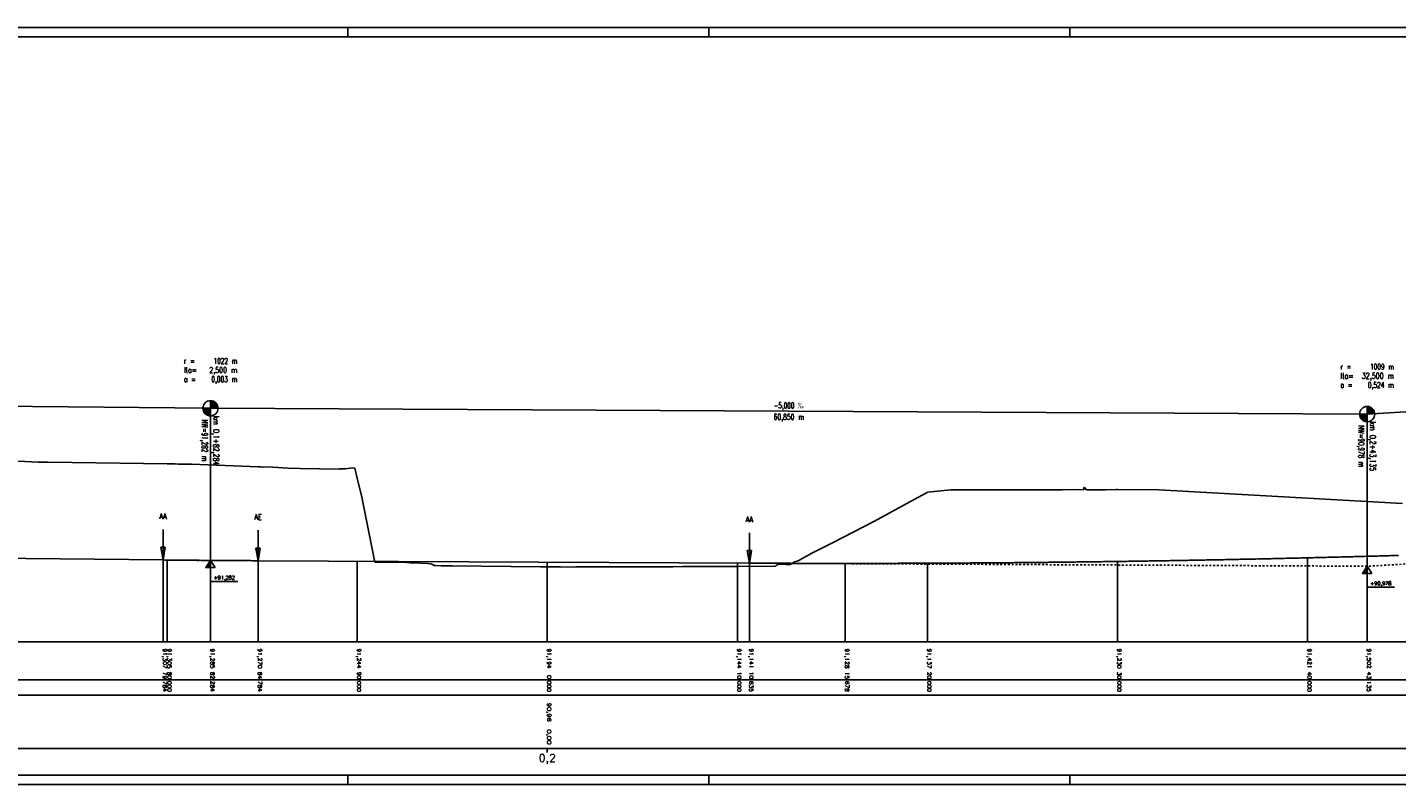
# Model space of a CAD drawing. Header units: metres. Extents: x 3458045 to 3462392, y 5482308 to 5484762.
# Tile 442 of 458: x 3461132 to 3461204, y 5484168 to 5484208. Entities that reach past the tile are written whole.
import ezdxf
from ezdxf.enums import TextEntityAlignment as Align

# ---------------------------------------------------------------- set-up
doc = ezdxf.new("R2010")
doc.units = ezdxf.units.M
doc.linetypes.add('LT30003', pattern=[0.2, 0.1, -0.1])
doc.layers.get('0').update_dxf_attribs({"linetype": 'CONTINUOUS'})
doc.layers.add('0000000___LAENG_01_Standard', color=1, linetype='CONTINUOUS')
doc.layers.add('STRAB_BW-Axe_LU-MA_100_100', color=1, linetype='CONTINUOUS')
doc.styles.get("Standard").update_dxf_attribs({"font": 'txt.shx'})

# ---------------------------------------------------------------- blocks, each defined once
blk = doc.blocks.new('SYMB155')
at = {"color": 0, "linetype": 'ByBlock'}
for p, q in [((0, 0), (0, -2.4)), ((0, -0.02), (0, -0.02)), ((0, -0.04), (0.01, -0.04)), ((0, -0.06), (0.01, -0.06)), ((0, -0.08), (0.01, -0.08)), ((0, -0.1), (0.02, -0.1)), ((0, -0.12), (0.02, -0.12)), ((0, -0.14), (0.02, -0.14)), ((0, -0.16), (0.03, -0.16)), ((0, -0.18), (0.03, -0.18)), ((0, -0.2), (0.03, -0.2)), ((0, -0.22), (0.04, -0.22)), ((0, -0.24), (0.04, -0.24)), ((0, -0.26), (0.04, -0.26)), ((0, -0.28), (0.05, -0.28)), ((0, -0.3), (0.05, -0.3)), ((0, -0.32), (0.05, -0.32)), ((0, -0.34), (0.06, -0.34)), ((0, -0.36), (0.06, -0.36)), ((0, -0.38), (0.06, -0.38)), ((0, -0.4), (0.07, -0.4)), ((0, -0.42), (0.07, -0.42)), ((0, -0.44), (0.07, -0.44)), ((0, -0.46), (0.08, -0.46)), ((0, -0.48), (0.08, -0.48)), ((0, -0.5), (0.09, -0.5)), ((0, -0.52), (0.09, -0.52)), ((0, -0.54), (0.09, -0.54)), ((0, -0.56), (0.1, -0.56)), ((0, -0.58), (0.1, -0.58)), ((0, -0.6), (0.1, -0.6)), ((0, -0.62), (0.11, -0.62)), ((0, -0.64), (0.11, -0.64)), ((0, -0.66), (0.11, -0.66)), ((0, -0.68), (0.12, -0.68)), ((0, -0.7), (0.12, -0.7)), ((0, -0.72), (0.12, -0.72)), ((0, -0.74), (0.13, -0.74)), ((0, -0.76), (0.13, -0.76)), ((0, -0.78), (0.13, -0.78)), ((0, -0.8), (0.14, -0.8)), ((0, -0.82), (0.14, -0.82)), ((0, -0.84), (0.14, -0.84)), ((0, -0.86), (0.15, -0.86)), ((0, -0.88), (0.15, -0.88)), ((0, -0.9), (0.15, -0.9)), ((0, -0.92), (0.16, -0.92)), ((0, -0.94), (0.16, -0.94)), ((0, -0.96), (0.16, -0.96)), ((0, -0.98), (0.17, -0.98))]:
    blk.add_line(p, q, dxfattribs=at)
at = {"color": 0, "linetype": 'ByBlock', "flags": 128}
blk.add_lwpolyline([(0.17, -1), (0, 0), (-0.17, -1), (0.17, -1)], close=True, dxfattribs=at)
blk = doc.blocks.new('SYMB156')
at = {"color": 0, "linetype": 'ByBlock'}
for p, q in [((0, 0), (0, -2.4)), ((-0.17, -0.98), (0, -0.98)), ((-0.16, -0.92), (0, -0.92)), ((-0.16, -0.94), (0, -0.94)), ((-0.16, -0.96), (0, -0.96)), ((-0.15, -0.86), (0, -0.86)), ((-0.15, -0.88), (0, -0.88)), ((-0.15, -0.9), (0, -0.9)), ((-0.14, -0.8), (0, -0.8)), ((-0.14, -0.82), (0, -0.82)), ((-0.14, -0.84), (0, -0.84)), ((-0.13, -0.74), (0, -0.74)), ((-0.13, -0.76), (0, -0.76)), ((-0.13, -0.78), (0, -0.78)), ((-0.12, -0.68), (0, -0.68)), ((-0.12, -0.7), (0, -0.7)), ((-0.12, -0.72), (0, -0.72)), ((-0.11, -0.62), (0, -0.62)), ((-0.11, -0.64), (0, -0.64)), ((-0.11, -0.66), (0, -0.66)), ((-0.1, -0.56), (0, -0.56)), ((-0.1, -0.58), (0, -0.58)), ((-0.1, -0.6), (0, -0.6)), ((-0.09, -0.5), (0, -0.5)), ((-0.09, -0.52), (0, -0.52)), ((-0.09, -0.54), (0, -0.54)), ((-0.08, -0.46), (0, -0.46)), ((-0.08, -0.48), (0, -0.48)), ((-0.07, -0.4), (0, -0.4)), ((-0.07, -0.42), (0, -0.42)), ((-0.07, -0.44), (0, -0.44)), ((-0.06, -0.34), (0, -0.34)), ((-0.06, -0.36), (0, -0.36)), ((-0.06, -0.38), (0, -0.38)), ((-0.05, -0.28), (0, -0.28)), ((-0.05, -0.3), (0, -0.3)), ((-0.05, -0.32), (0, -0.32)), ((-0.04, -0.22), (0, -0.22)), ((-0.04, -0.24), (0, -0.24)), ((-0.04, -0.26), (0, -0.26)), ((-0.03, -0.16), (0, -0.16)), ((-0.03, -0.18), (0, -0.18)), ((-0.03, -0.2), (0, -0.2)), ((-0.02, -0.1), (0, -0.1)), ((-0.02, -0.12), (0, -0.12)), ((-0.02, -0.14), (0, -0.14)), ((-0.01, -0.04), (0, -0.04)), ((-0.01, -0.06), (0, -0.06)), ((-0.01, -0.08), (0, -0.08)), ((0, -0.02), (0, -0.02))]:
    blk.add_line(p, q, dxfattribs=at)
at = {"color": 0, "linetype": 'ByBlock', "flags": 128}
blk.add_lwpolyline([(0.17, -1), (0, 0), (-0.17, -1), (0.17, -1)], close=True, dxfattribs=at)
blk = doc.blocks.new('SYMB53')
at = {"color": 0, "linetype": 'ByBlock'}
for p, q in [((0, 0), (0.75, 0)), ((0.1, 0), (0.1, -0.07)), ((0.15, 0), (0.15, -0.1)), ((0.2, 0), (0.2, -0.13)), ((0.25, 0), (0.25, -0.17)), ((0.3, 0), (0.3, -0.2)), ((0.4, 0), (0.4, -0.27)), ((0.5, 0), (0.5, -0.33)), ((0.55, 0), (0.55, -0.37)), ((0.6, 0), (0.6, -0.4)), ((0.65, 0), (0.65, -0.43)), ((0.05, 0), (0.05, -0.03)), ((0.35, 0), (0.35, -0.23)), ((0.45, 0), (0.45, -0.3)), ((0.7, 0), (0.7, -0.47))]:
    blk.add_line(p, q, dxfattribs=at)
at = {"color": 0, "linetype": 'ByBlock', "flags": 128}
blk.add_lwpolyline([(0.75, 0.5), (0, 0), (0.75, -0.5), (0.75, 0.5)], close=True, dxfattribs=at)

msp = doc.modelspace()

# ---------------------------------------------------------------- hatches: boundary and pattern name
at = {"layer": '0000000___LAENG_01_Standard', "linetype": 'Continuous'}
for points in [[(3461141.8684, 5484187.569), (3461141.8682, 5484187.5735), (3461141.868, 5484187.578), (3461141.8678, 5484187.5824), (3461141.8675, 5484187.5869), (3461141.8671, 5484187.5913), (3461141.8667, 5484187.5958), (3461141.8663, 5484187.6002), (3461141.8658, 5484187.6047), (3461141.8652, 5484187.6091), (3461141.8646, 5484187.6136), (3461141.864, 5484187.618), (3461141.8633, 5484187.6224), (3461141.8625, 5484187.6268), (3461141.8617, 5484187.6312), (3461141.8609, 5484187.6356), (3461141.86, 5484187.64), (3461141.8591, 5484187.6444), (3461141.8581, 5484187.6487), (3461141.857, 5484187.6531), (3461141.8559, 5484187.6574), (3461141.8548, 5484187.6617), (3461141.8536, 5484187.666), (3461141.8524, 5484187.6703), (3461141.8511, 5484187.6746), (3461141.8498, 5484187.6789), (3461141.8484, 5484187.6831), (3461141.847, 5484187.6874), (3461141.8455, 5484187.6916), (3461141.844, 5484187.6958), (3461141.8424, 5484187.7), (3461141.8408, 5484187.7042), (3461141.8391, 5484187.7083), (3461141.8374, 5484187.7125), (3461141.8357, 5484187.7166), (3461141.8339, 5484187.7207), (3461141.832, 5484187.7247), (3461141.8301, 5484187.7288), (3461141.8282, 5484187.7328), (3461141.8262, 5484187.7368), (3461141.8242, 5484187.7408), (3461141.8221, 5484187.7448), (3461141.82, 5484187.7487), (3461141.8179, 5484187.7527), (3461141.8157, 5484187.7566), (3461141.8134, 5484187.7604), (3461141.8111, 5484187.7643), (3461141.8088, 5484187.7681), (3461141.8064, 5484187.7719), (3461141.804, 5484187.7756), (3461141.8016, 5484187.7794), (3461141.7991, 5484187.7831), (3461141.7965, 5484187.7868), (3461141.794, 5484187.7904), (3461141.7913, 5484187.794), (3461141.7887, 5484187.7976), (3461141.786, 5484187.8012), (3461141.7832, 5484187.8047), (3461141.7805, 5484187.8082), (3461141.7776, 5484187.8117), (3461141.7748, 5484187.8152), (3461141.7719, 5484187.8186), (3461141.769, 5484187.8219), (3461141.766, 5484187.8253), (3461141.763, 5484187.8286), (3461141.7599, 5484187.8319), (3461141.7568, 5484187.8351), (3461141.7537, 5484187.8383), (3461141.7506, 5484187.8415), (3461141.7474, 5484187.8446), (3461141.7442, 5484187.8477), (3461141.7409, 5484187.8508), (3461141.7376, 5484187.8538), (3461141.7343, 5484187.8568), (3461141.7309, 5484187.8597), (3461141.7275, 5484187.8627), (3461141.7241, 5484187.8655), (3461141.7207, 5484187.8684), (3461141.7172, 5484187.8712), (3461141.7136, 5484187.8739), (3461141.7101, 5484187.8767), (3461141.7065, 5484187.8793), (3461141.7029, 5484187.882), (3461141.6993, 5484187.8846), (3461141.6956, 5484187.8871), (3461141.6919, 5484187.8897), (3461141.6882, 5484187.8921), (3461141.6844, 5484187.8946), (3461141.6807, 5484187.897), (3461141.6769, 5484187.8993), (3461141.673, 5484187.9016), (3461141.6692, 5484187.9039), (3461141.6653, 5484187.9061), (3461141.6614, 5484187.9083), (3461141.6574, 5484187.9104), (3461141.6535, 5484187.9125), (3461141.6495, 5484187.9146), (3461141.6455, 5484187.9166), (3461141.6415, 5484187.9185), (3461141.6375, 5484187.9204), (3461141.6334, 5484187.9223), (3461141.6293, 5484187.9241), (3461141.6252, 5484187.9259), (3461141.6211, 5484187.9276), (3461141.6169, 5484187.9293), (3461141.6128, 5484187.9309), (3461141.6086, 5484187.9325), (3461141.6044, 5484187.9341), (3461141.6002, 5484187.9356), (3461141.5959, 5484187.937), (3461141.5917, 5484187.9384), (3461141.5874, 5484187.9398), (3461141.5832, 5484187.9411), (3461141.5789, 5484187.9423), (3461141.5746, 5484187.9435), (3461141.5702, 5484187.9447), (3461141.5659, 5484187.9458), (3461141.5616, 5484187.9469), (3461141.5572, 5484187.9479), (3461141.5528, 5484187.9489), (3461141.5485, 5484187.9498), (3461141.5441, 5484187.9507), (3461141.5397, 5484187.9515), (3461141.5353, 5484187.9522), (3461141.5309, 5484187.953), (3461141.5264, 5484187.9536), (3461141.522, 5484187.9543), (3461141.5176, 5484187.9548), (3461141.5131, 5484187.9554), (3461141.5087, 5484187.9558), (3461141.5042, 5484187.9563), (3461141.4998, 5484187.9566), (3461141.4953, 5484187.957), (3461141.4909, 5484187.9572), (3461141.4864, 5484187.9575), (3461141.4819, 5484187.9576), (3461141.4775, 5484187.9578), (3461141.473, 5484187.9578), (3461141.4685, 5484187.9579), (3461141.4685, 5484187.5579), (3461141.8685, 5484187.5559), (3461141.8685, 5484187.5601), (3461141.8685, 5484187.5645)], [(3461202.7179, 5484187.2826), (3461202.7176, 5484187.2871), (3461202.7172, 5484187.2915), (3461202.7167, 5484187.296), (3461202.7162, 5484187.3004), (3461202.7157, 5484187.3049), (3461202.7151, 5484187.3093), (3461202.7144, 5484187.3137), (3461202.7137, 5484187.3181), (3461202.713, 5484187.3226), (3461202.7122, 5484187.327), (3461202.7114, 5484187.3313), (3461202.7105, 5484187.3357), (3461202.7095, 5484187.3401), (3461202.7085, 5484187.3445), (3461202.7075, 5484187.3488), (3461202.7064, 5484187.3532), (3461202.7053, 5484187.3575), (3461202.7041, 5484187.3618), (3461202.7028, 5484187.3661), (3461202.7016, 5484187.3704), (3461202.7002, 5484187.3746), (3461202.6988, 5484187.3789), (3461202.6974, 5484187.3831), (3461202.696, 5484187.3874), (3461202.6944, 5484187.3916), (3461202.6929, 5484187.3958), (3461202.6913, 5484187.3999), (3461202.6896, 5484187.4041), (3461202.6879, 5484187.4082), (3461202.6861, 5484187.4123), (3461202.6843, 5484187.4164), (3461202.6825, 5484187.4205), (3461202.6806, 5484187.4246), (3461202.6787, 5484187.4286), (3461202.6767, 5484187.4326), (3461202.6747, 5484187.4366), (3461202.6726, 5484187.4405), (3461202.6705, 5484187.4445), (3461202.6683, 5484187.4484), (3461202.6661, 5484187.4523), (3461202.6639, 5484187.4562), (3461202.6616, 5484187.46), (3461202.6593, 5484187.4638), (3461202.6569, 5484187.4676), (3461202.6545, 5484187.4714), (3461202.652, 5484187.4751), (3461202.6495, 5484187.4788), (3461202.647, 5484187.4825), (3461202.6444, 5484187.4862), (3461202.6418, 5484187.4898), (3461202.6391, 5484187.4934), (3461202.6364, 5484187.497), (3461202.6337, 5484187.5005), (3461202.6309, 5484187.504), (3461202.6281, 5484187.5075), (3461202.6252, 5484187.5109), (3461202.6223, 5484187.5143), (3461202.6194, 5484187.5177), (3461202.6164, 5484187.521), (3461202.6134, 5484187.5243), (3461202.6104, 5484187.5276), (3461202.6073, 5484187.5309), (3461202.6042, 5484187.5341), (3461202.601, 5484187.5372), (3461202.5978, 5484187.5404), (3461202.5946, 5484187.5435), (3461202.5914, 5484187.5465), (3461202.5881, 5484187.5496), (3461202.5847, 5484187.5525), (3461202.5814, 5484187.5555), (3461202.578, 5484187.5584), (3461202.5746, 5484187.5613), (3461202.5711, 5484187.5641), (3461202.5676, 5484187.5669), (3461202.5641, 5484187.5697), (3461202.5606, 5484187.5724), (3461202.557, 5484187.5751), (3461202.5534, 5484187.5777), (3461202.5497, 5484187.5803), (3461202.5461, 5484187.5829), (3461202.5424, 5484187.5854), (3461202.5386, 5484187.5879), (3461202.5349, 5484187.5903), (3461202.5311, 5484187.5927), (3461202.5273, 5484187.5951), (3461202.5235, 5484187.5974), (3461202.5196, 5484187.5996), (3461202.5157, 5484187.6019), (3461202.5118, 5484187.604), (3461202.5079, 5484187.6062), (3461202.504, 5484187.6083), (3461202.5, 5484187.6103), (3461202.496, 5484187.6123), (3461202.492, 5484187.6143), (3461202.4879, 5484187.6162), (3461202.4839, 5484187.618), (3461202.4798, 5484187.6199), (3461202.4757, 5484187.6216), (3461202.4715, 5484187.6234), (3461202.4674, 5484187.625), (3461202.4632, 5484187.6267), (3461202.4591, 5484187.6283), (3461202.4549, 5484187.6298), (3461202.4506, 5484187.6313), (3461202.4464, 5484187.6328), (3461202.4422, 5484187.6342), (3461202.4379, 5484187.6355), (3461202.4336, 5484187.6368), (3461202.4293, 5484187.6381), (3461202.425, 5484187.6393), (3461202.4207, 5484187.6404), (3461202.4164, 5484187.6416), (3461202.412, 5484187.6426), (3461202.4077, 5484187.6436), (3461202.4033, 5484187.6446), (3461202.3989, 5484187.6455), (3461202.3945, 5484187.6464), (3461202.3902, 5484187.6472), (3461202.3857, 5484187.648), (3461202.3813, 5484187.6487), (3461202.3769, 5484187.6494), (3461202.3725, 5484187.65), (3461202.368, 5484187.6506), (3461202.3636, 5484187.6511), (3461202.3592, 5484187.6516), (3461202.3547, 5484187.652), (3461202.3503, 5484187.6524), (3461202.3458, 5484187.6527), (3461202.3413, 5484187.653), (3461202.3369, 5484187.6532), (3461202.3324, 5484187.6534), (3461202.3279, 5484187.6535), (3461202.3235, 5484187.6536), (3461202.319, 5484187.6536), (3461202.319, 5484187.2536), (3461202.7183, 5484187.2773), (3461202.7182, 5484187.2782)], [(3461141.0685, 5484187.5601), (3461141.0685, 5484187.5556), (3461141.0686, 5484187.5512), (3461141.0687, 5484187.5467), (3461141.0688, 5484187.5422), (3461141.069, 5484187.5378), (3461141.0693, 5484187.5333), (3461141.0696, 5484187.5288), (3461141.0699, 5484187.5244), (3461141.0703, 5484187.5199), (3461141.0708, 5484187.5155), (3461141.0713, 5484187.511), (3461141.0718, 5484187.5066), (3461141.0724, 5484187.5022), (3461141.0731, 5484187.4977), (3461141.0738, 5484187.4933), (3461141.0745, 5484187.4889), (3461141.0753, 5484187.4845), (3461141.0761, 5484187.4801), (3461141.077, 5484187.4757), (3461141.078, 5484187.4714), (3461141.079, 5484187.467), (3461141.08, 5484187.4626), (3461141.0811, 5484187.4583), (3461141.0822, 5484187.454), (3461141.0834, 5484187.4497), (3461141.0847, 5484187.4454), (3461141.0859, 5484187.4411), (3461141.0873, 5484187.4368), (3461141.0886, 5484187.4326), (3461141.0901, 5484187.4283), (3461141.0915, 5484187.4241), (3461141.0931, 5484187.4199), (3461141.0946, 5484187.4157), (3461141.0962, 5484187.4115), (3461141.0979, 5484187.4074), (3461141.0996, 5484187.4032), (3461141.1014, 5484187.3991), (3461141.1032, 5484187.395), (3461141.105, 5484187.391), (3461141.1069, 5484187.3869), (3461141.1088, 5484187.3829), (3461141.1108, 5484187.3789), (3461141.1128, 5484187.3749), (3461141.1149, 5484187.3709), (3461141.117, 5484187.367), (3461141.1192, 5484187.3631), (3461141.1214, 5484187.3592), (3461141.1236, 5484187.3553), (3461141.1259, 5484187.3514), (3461141.1282, 5484187.3476), (3461141.1306, 5484187.3438), (3461141.133, 5484187.3401), (3461141.1355, 5484187.3363), (3461141.138, 5484187.3326), (3461141.1405, 5484187.3289), (3461141.1431, 5484187.3253), (3461141.1457, 5484187.3217), (3461141.1484, 5484187.3181), (3461141.1511, 5484187.3145), (3461141.1538, 5484187.311), (3461141.1566, 5484187.3075), (3461141.1594, 5484187.304), (3461141.1623, 5484187.3006), (3461141.1651, 5484187.2971), (3461141.1681, 5484187.2938), (3461141.1711, 5484187.2904), (3461141.1741, 5484187.2871), (3461141.1771, 5484187.2838), (3461141.1802, 5484187.2806), (3461141.1833, 5484187.2774), (3461141.1865, 5484187.2742), (3461141.1896, 5484187.2711), (3461141.1929, 5484187.268), (3461141.1961, 5484187.2649), (3461141.1994, 5484187.2619), (3461141.2027, 5484187.2589), (3461141.2061, 5484187.256), (3461141.2095, 5484187.253), (3461141.2129, 5484187.2502), (3461141.2164, 5484187.2473), (3461141.2199, 5484187.2445), (3461141.2234, 5484187.2418), (3461141.2269, 5484187.239), (3461141.2305, 5484187.2364), (3461141.2341, 5484187.2337), (3461141.2378, 5484187.2311), (3461141.2414, 5484187.2286), (3461141.2451, 5484187.226), (3461141.2488, 5484187.2236), (3461141.2526, 5484187.2211), (3461141.2564, 5484187.2187), (3461141.2602, 5484187.2164), (3461141.264, 5484187.2141), (3461141.2679, 5484187.2118), (3461141.2717, 5484187.2096), (3461141.2757, 5484187.2074), (3461141.2796, 5484187.2053), (3461141.2835, 5484187.2032), (3461141.2875, 5484187.2012), (3461141.2915, 5484187.1991), (3461141.2955, 5484187.1972), (3461141.2996, 5484187.1953), (3461141.3036, 5484187.1934), (3461141.3077, 5484187.1916), (3461141.3118, 5484187.1898), (3461141.316, 5484187.1881), (3461141.3201, 5484187.1864), (3461141.3243, 5484187.1848), (3461141.3284, 5484187.1832), (3461141.3326, 5484187.1816), (3461141.3369, 5484187.1801), (3461141.3411, 5484187.1787), (3461141.3453, 5484187.1773), (3461141.3496, 5484187.1759), (3461141.3539, 5484187.1746), (3461141.3582, 5484187.1734), (3461141.3625, 5484187.1722), (3461141.3668, 5484187.171), (3461141.3711, 5484187.1699), (3461141.3755, 5484187.1688), (3461141.3798, 5484187.1678), (3461141.3842, 5484187.1668), (3461141.3886, 5484187.1659), (3461141.3929, 5484187.1651), (3461141.3973, 5484187.1642), (3461141.4017, 5484187.1635), (3461141.4062, 5484187.1627), (3461141.4106, 5484187.1621), (3461141.415, 5484187.1614), (3461141.4194, 5484187.1609), (3461141.4239, 5484187.1604), (3461141.4283, 5484187.1599), (3461141.4328, 5484187.1595), (3461141.4372, 5484187.1591), (3461141.4417, 5484187.1588), (3461141.4462, 5484187.1585), (3461141.4506, 5484187.1583), (3461141.4551, 5484187.1581), (3461141.4596, 5484187.158), (3461141.464, 5484187.1579), (3461141.4685, 5484187.1579), (3461141.4685, 5484187.5579), (3461141.0685, 5484187.5618)], [(3461201.919, 5484187.2514), (3461201.919, 5484187.2469), (3461201.9191, 5484187.2424), (3461201.9193, 5484187.238), (3461201.9195, 5484187.2335), (3461201.9197, 5484187.229), (3461201.92, 5484187.2246), (3461201.9204, 5484187.2201), (3461201.9208, 5484187.2157), (3461201.9212, 5484187.2112), (3461201.9217, 5484187.2068), (3461201.9223, 5484187.2023), (3461201.9229, 5484187.1979), (3461201.9235, 5484187.1935), (3461201.9242, 5484187.1891), (3461201.925, 5484187.1846), (3461201.9258, 5484187.1802), (3461201.9266, 5484187.1759), (3461201.9275, 5484187.1715), (3461201.9284, 5484187.1671), (3461201.9294, 5484187.1627), (3461201.9305, 5484187.1584), (3461201.9316, 5484187.1541), (3461201.9327, 5484187.1497), (3461201.9339, 5484187.1454), (3461201.9351, 5484187.1411), (3461201.9364, 5484187.1368), (3461201.9377, 5484187.1326), (3461201.9391, 5484187.1283), (3461201.9405, 5484187.1241), (3461201.942, 5484187.1198), (3461201.9435, 5484187.1156), (3461201.9451, 5484187.1115), (3461201.9467, 5484187.1073), (3461201.9484, 5484187.1031), (3461201.9501, 5484187.099), (3461201.9518, 5484187.0949), (3461201.9536, 5484187.0908), (3461201.9555, 5484187.0867), (3461201.9573, 5484187.0827), (3461201.9593, 5484187.0786), (3461201.9613, 5484187.0746), (3461201.9633, 5484187.0706), (3461201.9654, 5484187.0667), (3461201.9675, 5484187.0627), (3461201.9696, 5484187.0588), (3461201.9718, 5484187.0549), (3461201.9741, 5484187.051), (3461201.9764, 5484187.0472), (3461201.9787, 5484187.0434), (3461201.9811, 5484187.0396), (3461201.9835, 5484187.0358), (3461201.9859, 5484187.0321), (3461201.9884, 5484187.0284), (3461201.991, 5484187.0247), (3461201.9935, 5484187.021), (3461201.9962, 5484187.0174), (3461201.9988, 5484187.0138), (3461202.0015, 5484187.0103), (3461202.0043, 5484187.0067), (3461202.007, 5484187.0032), (3461202.0099, 5484186.9997), (3461202.0127, 5484186.9963), (3461202.0156, 5484186.9929), (3461202.0185, 5484186.9895), (3461202.0215, 5484186.9862), (3461202.0245, 5484186.9829), (3461202.0276, 5484186.9796), (3461202.0307, 5484186.9764), (3461202.0338, 5484186.9731), (3461202.0369, 5484186.97), (3461202.0401, 5484186.9668), (3461202.0433, 5484186.9637), (3461202.0466, 5484186.9607), (3461202.0499, 5484186.9576), (3461202.0532, 5484186.9547), (3461202.0566, 5484186.9517), (3461202.06, 5484186.9488), (3461202.0634, 5484186.9459), (3461202.0668, 5484186.9431), (3461202.0703, 5484186.9403), (3461202.0738, 5484186.9375), (3461202.0774, 5484186.9348), (3461202.081, 5484186.9321), (3461202.0846, 5484186.9295), (3461202.0882, 5484186.9269), (3461202.0919, 5484186.9243), (3461202.0956, 5484186.9218), (3461202.0993, 5484186.9193), (3461202.1031, 5484186.9169), (3461202.1068, 5484186.9145), (3461202.1106, 5484186.9121), (3461202.1145, 5484186.9098), (3461202.1183, 5484186.9076), (3461202.1222, 5484186.9053), (3461202.1261, 5484186.9032), (3461202.13, 5484186.901), (3461202.134, 5484186.8989), (3461202.138, 5484186.8969), (3461202.142, 5484186.8949), (3461202.146, 5484186.8929), (3461202.15, 5484186.891), (3461202.1541, 5484186.8892), (3461202.1582, 5484186.8873), (3461202.1623, 5484186.8856), (3461202.1664, 5484186.8838), (3461202.1706, 5484186.8822), (3461202.1747, 5484186.8805), (3461202.1789, 5484186.8789), (3461202.1831, 5484186.8774), (3461202.1873, 5484186.8759), (3461202.1915, 5484186.8744), (3461202.1958, 5484186.873), (3461202.2001, 5484186.8717), (3461202.2043, 5484186.8704), (3461202.2086, 5484186.8691), (3461202.2129, 5484186.8679), (3461202.2173, 5484186.8668), (3461202.2216, 5484186.8656), (3461202.2259, 5484186.8646), (3461202.2303, 5484186.8636), (3461202.2346, 5484186.8626), (3461202.239, 5484186.8617), (3461202.2434, 5484186.8608), (3461202.2478, 5484186.86), (3461202.2522, 5484186.8592), (3461202.2566, 5484186.8585), (3461202.261, 5484186.8578), (3461202.2655, 5484186.8572), (3461202.2699, 5484186.8566), (3461202.2744, 5484186.8561), (3461202.2788, 5484186.8556), (3461202.2832, 5484186.8552), (3461202.2877, 5484186.8548), (3461202.2922, 5484186.8545), (3461202.2966, 5484186.8542), (3461202.3011, 5484186.854), (3461202.3056, 5484186.8538), (3461202.31, 5484186.8537), (3461202.3145, 5484186.8536), (3461202.319, 5484186.8536), (3461202.319, 5484187.2536), (3461201.919, 5484187.2556)]]:
    msp.add_hatch(color=2, dxfattribs=at).paths.add_polyline_path(points)

# ---------------------------------------------------------------- linework, layer by layer
at = {"color": 7}
msp.add_line((3461652.1225, 5484173.2754), (3460922.1225, 5484173.2754), dxfattribs=at)
at = {"layer": '0000000___LAENG_01_Standard', "color": 2}
for p, q in [((3461202.319, 5484187.2536), (3461480.5148, 5484203.7911)), ((3461044.7192, 5484188.5151), (3461141.4685, 5484187.5579)), ((3461141.4685, 5484187.9579), (3461141.4685, 5484179.5579)), ((3461202.319, 5484187.6536), (3461202.319, 5484179.2536)), ((3461141.4685, 5484187.5579), (3461202.319, 5484187.2536)), ((3460950.1844, 5484175.2754), (3461680.1844, 5484175.2754)), ((3461680.1844, 5484175.2754), (3460950.1844, 5484175.2754)), ((3460950.1844, 5484172.4754), (3461680.1844, 5484172.4754)), ((3461680.1844, 5484172.4754), (3460950.1844, 5484172.4754)), ((3460950.1844, 5484169.6754), (3461680.1844, 5484169.6754)), ((3461159.1844, 5484169.6754), (3461159.1844, 5484169.4554))]:
    msp.add_line(p, q, dxfattribs=at)
at = {"layer": '0000000___LAENG_01_Standard'}
for p, q in [((3461199.1844, 5484179.6968), (3461199.1844, 5484175.2754)), ((3461202.319, 5484179.7772), (3461202.319, 5484175.2754)), ((3461138.9685, 5484179.5826), (3461138.9685, 5484175.2754)), ((3461139.1844, 5484179.5805), (3461139.1844, 5484175.2754)), ((3461141.4685, 5484179.5609), (3461141.4685, 5484175.2754)), ((3461143.9685, 5484179.5454), (3461143.9685, 5484175.2754)), ((3461149.1844, 5484179.5193), (3461149.1844, 5484175.2754)), ((3461159.1844, 5484179.4693), (3461159.1844, 5484175.2754)), ((3461169.1844, 5484179.4193), (3461169.1844, 5484175.2754)), ((3461169.8189, 5484179.4161), (3461169.8189, 5484175.2754)), ((3461174.8619, 5484179.4035), (3461174.8619, 5484175.2754)), ((3461179.1844, 5484179.4128), (3461179.1844, 5484175.2754)), ((3461189.1844, 5484179.5052), (3461189.1844, 5484175.2754))]:
    msp.add_line(p, q, dxfattribs=at)
at = {"layer": '0000000___LAENG_01_Standard', "color": 39, "flags": 128}
msp.add_lwpolyline([(3461129.1844, 5484184.8848), (3461132.3952, 5484184.7299), (3461132.9076, 5484184.7307), (3461134.1844, 5484184.7118), (3461139.1844, 5484184.6378), (3461139.6077, 5484184.6315), (3461139.7839, 5484184.6263), (3461140.2791, 5484184.6219), (3461140.467, 5484184.6169), (3461143.9971, 5484184.4833), (3461144.0924, 5484184.4818), (3461144.1844, 5484184.4643), (3461144.2145, 5484184.4586), (3461144.4848, 5484184.476), (3461145.5408, 5484184.4165), (3461146.1631, 5484184.3867), (3461148.2305, 5484184.3645), (3461148.2882, 5484184.3722), (3461148.3751, 5484184.3775), (3461148.4675, 5484184.3771), (3461148.544, 5484184.3717), (3461148.9558, 5484184.4224), (3461149.0601, 5484184.4131), (3461149.1844, 5484183.889), (3461149.4243, 5484182.8775), (3461150.1139, 5484179.4709), (3461151.7946, 5484179.4472), (3461151.8884, 5484179.4423), (3461151.9497, 5484179.4374), (3461152.0467, 5484179.4336), (3461152.8932, 5484179.3919), (3461153.0597, 5484179.3833), (3461153.0659, 5484179.3806), (3461153.1409, 5484179.3433), (3461153.2356, 5484179.2877), (3461153.3159, 5484179.2866), (3461153.5937, 5484179.2823), (3461154.1844, 5484179.2766), (3461158.8236, 5484179.2319), (3461159.1844, 5484179.2309), (3461159.3277, 5484179.2305), (3461159.8761, 5484179.2234), (3461160.4871, 5484179.2132), (3461160.6856, 5484179.2217), (3461161.5706, 5484179.2188), (3461162.348, 5484179.2281), (3461162.5724, 5484179.2238), (3461163.3913, 5484179.2286), (3461164.1844, 5484179.2216), (3461164.3319, 5484179.2203), (3461165.8164, 5484179.2278), (3461166.3148, 5484179.2342), (3461167.5567, 5484179.2322), (3461169.1844, 5484179.2414), (3461171.1637, 5484179.2525), (3461171.1694, 5484179.2469), (3461171.2351, 5484179.2868), (3461171.3497, 5484179.3601), (3461171.732, 5484179.3501), (3461171.9235, 5484179.3508), (3461171.9335, 5484179.3317), (3461172.2144, 5484179.4828), (3461172.388, 5484179.5323), (3461173.1096, 5484179.9398), (3461174.1844, 5484180.4917), (3461176.4046, 5484181.6319), (3461178.4571, 5484182.7526), (3461179.17, 5484183.1388), (3461179.1844, 5484183.1403), (3461180.4155, 5484183.2754), (3461180.783, 5484183.2754), (3461181.9652, 5484183.2754), (3461182.0104, 5484183.2754), (3461183.9349, 5484183.2754), (3461184.1844, 5484183.2754), (3461186.2954, 5484183.2754), (3461187.1142, 5484183.2813), (3461187.4133, 5484183.2754), (3461187.4165, 5484183.3942), (3461187.4434, 5484183.3904), (3461187.5571, 5484183.2754), (3461187.773, 5484183.2754), (3461188.2738, 5484183.2754), (3461188.5611, 5484183.2754), (3461189.1164, 5484183.2962), (3461189.1844, 5484183.2952), (3461191.3513, 5484183.2628), (3461194.1844, 5484183.1071), (3461199.1844, 5484182.8323), (3461204.1844, 5484182.5575)], dxfattribs=at)
at = {"layer": '0000000___LAENG_01_Standard', "color": 2, "linetype": 'LT30003', "flags": 128}
for points in [[(3461169.8189, 5484179.4161), (3461202.319, 5484179.2536), (3461234.819, 5484181.1856)], [(3461138.9685, 5484179.5826), (3461141.4685, 5484179.5579), (3461143.9685, 5484179.5454)]]:
    msp.add_lwpolyline(points, dxfattribs=at)
at = {"layer": '0000000___LAENG_01_Standard', "color": 3, "flags": 128}
msp.add_lwpolyline([(3461064.94, 5484180.3151), (3461138.9685, 5484179.5826), (3461139.0685, 5484179.5816), (3461139.1685, 5484179.5806), (3461139.2685, 5484179.5797), (3461139.3685, 5484179.5787), (3461139.4685, 5484179.5778), (3461139.5685, 5484179.5768), (3461139.6685, 5484179.5759), (3461139.7685, 5484179.575), (3461139.8685, 5484179.5741), (3461139.9685, 5484179.5732), (3461140.0685, 5484179.5723), (3461140.1685, 5484179.5714), (3461140.2685, 5484179.5706), (3461140.3685, 5484179.5697), (3461140.4685, 5484179.5689), (3461140.5685, 5484179.568), (3461140.6685, 5484179.5672), (3461140.7685, 5484179.5664), (3461140.8685, 5484179.5656), (3461140.9685, 5484179.5648), (3461141.0685, 5484179.564), (3461141.1685, 5484179.5632), (3461141.2685, 5484179.5624), (3461141.3685, 5484179.5617), (3461141.4685, 5484179.5609), (3461141.5685, 5484179.5602), (3461141.6685, 5484179.5594), (3461141.7685, 5484179.5587), (3461141.8685, 5484179.558), (3461141.9685, 5484179.5573), (3461142.0685, 5484179.5566), (3461142.1685, 5484179.5559), (3461142.2685, 5484179.5553), (3461142.3685, 5484179.5546), (3461142.4685, 5484179.554), (3461142.5685, 5484179.5533), (3461142.6685, 5484179.5527), (3461142.7685, 5484179.5521), (3461142.8685, 5484179.5514), (3461142.9685, 5484179.5508), (3461143.0685, 5484179.5503), (3461143.1685, 5484179.5497), (3461143.2685, 5484179.5491), (3461143.3685, 5484179.5485), (3461143.4685, 5484179.548), (3461143.5685, 5484179.5474), (3461143.6685, 5484179.5469), (3461143.7685, 5484179.5464), (3461143.8685, 5484179.5459), (3461143.9685, 5484179.5454), (3461169.8189, 5484179.4161), (3461169.9189, 5484179.4156), (3461170.0189, 5484179.4151), (3461170.1189, 5484179.4146), (3461170.2189, 5484179.4142), (3461170.3189, 5484179.4137), (3461170.4189, 5484179.4133), (3461170.5189, 5484179.4128), (3461170.6189, 5484179.4124), (3461170.7189, 5484179.412), (3461170.8189, 5484179.4116), (3461170.9189, 5484179.4112), (3461171.0189, 5484179.4108), (3461171.1189, 5484179.4104), (3461171.2189, 5484179.4101), (3461171.3189, 5484179.4097), (3461171.4189, 5484179.4094), (3461171.5189, 5484179.409), (3461171.6189, 5484179.4087), (3461171.7189, 5484179.4084), (3461171.8189, 5484179.4081), (3461171.9189, 5484179.4078), (3461172.0189, 5484179.4075), (3461172.1189, 5484179.4072), (3461172.2189, 5484179.407), (3461172.3189, 5484179.4067), (3461172.4189, 5484179.4065), (3461172.5189, 5484179.4062), (3461172.6189, 5484179.406), (3461172.7189, 5484179.4058), (3461172.8189, 5484179.4056), (3461172.9189, 5484179.4054), (3461173.0189, 5484179.4052), (3461173.1189, 5484179.405), (3461173.2189, 5484179.4048), (3461173.3189, 5484179.4047), (3461173.4189, 5484179.4045), (3461173.5189, 5484179.4044), (3461173.6189, 5484179.4043), (3461173.7189, 5484179.4041), (3461173.8189, 5484179.404), (3461173.9189, 5484179.4039), (3461174.0189, 5484179.4038), (3461174.1189, 5484179.4038), (3461174.2189, 5484179.4037), (3461174.3189, 5484179.4036), (3461174.4189, 5484179.4036), (3461174.5189, 5484179.4036), (3461174.6189, 5484179.4035), (3461174.7189, 5484179.4035), (3461174.8189, 5484179.4035), (3461174.8619, 5484179.4035), (3461174.9619, 5484179.4035), (3461175.0619, 5484179.4035), (3461175.1619, 5484179.4035), (3461175.2619, 5484179.4036), (3461175.3619, 5484179.4036), (3461175.4619, 5484179.4037), (3461175.5619, 5484179.4037), (3461175.6619, 5484179.4038), (3461175.7619, 5484179.4039), (3461175.8619, 5484179.404), (3461175.9619, 5484179.4041), (3461176.0619, 5484179.4042), (3461176.1619, 5484179.4043), (3461176.2619, 5484179.4045), (3461176.3619, 5484179.4046), (3461176.4619, 5484179.4048), (3461176.5619, 5484179.4049), (3461176.6619, 5484179.4051), (3461176.7619, 5484179.4053), (3461176.8619, 5484179.4055), (3461176.9619, 5484179.4057), (3461177.0619, 5484179.4059), (3461177.1619, 5484179.4061), (3461177.2619, 5484179.4064), (3461177.3619, 5484179.4066), (3461177.4619, 5484179.4068), (3461177.5619, 5484179.4071), (3461177.6619, 5484179.4074), (3461177.7619, 5484179.4077), (3461177.8619, 5484179.408), (3461177.9619, 5484179.4083), (3461178.0619, 5484179.4086), (3461178.1619, 5484179.4089), (3461178.2619, 5484179.4092), (3461178.3619, 5484179.4096), (3461178.4619, 5484179.4099), (3461178.5619, 5484179.4103), (3461178.6619, 5484179.4107), (3461178.7619, 5484179.411), (3461178.8619, 5484179.4114), (3461178.9619, 5484179.4118), (3461179.0619, 5484179.4122), (3461179.1619, 5484179.4127), (3461179.2619, 5484179.4131), (3461179.3619, 5484179.4135), (3461179.4619, 5484179.414), (3461179.5619, 5484179.4144), (3461179.6619, 5484179.4149), (3461179.7619, 5484179.4154), (3461179.8619, 5484179.4159), (3461179.9619, 5484179.4164), (3461180.0619, 5484179.4169), (3461180.1619, 5484179.4174), (3461180.2619, 5484179.418), (3461180.3619, 5484179.4185), (3461180.4619, 5484179.419), (3461180.5619, 5484179.4196), (3461180.6619, 5484179.4202), (3461180.7619, 5484179.4208), (3461180.8619, 5484179.4213), (3461180.9619, 5484179.4219), (3461181.0619, 5484179.4226), (3461181.1619, 5484179.4232), (3461181.2619, 5484179.4238), (3461181.3619, 5484179.4244), (3461181.4619, 5484179.4251), (3461181.5619, 5484179.4258), (3461181.6619, 5484179.4264), (3461181.7619, 5484179.4271), (3461181.8619, 5484179.4278), (3461181.9619, 5484179.4285), (3461182.0619, 5484179.4292), (3461182.1619, 5484179.4299), (3461182.2619, 5484179.4306), (3461182.3619, 5484179.4314), (3461182.4619, 5484179.4321), (3461182.5619, 5484179.4329), (3461182.6619, 5484179.4337), (3461182.7619, 5484179.4344), (3461182.8619, 5484179.4352), (3461182.9619, 5484179.436), (3461183.0619, 5484179.4368), (3461183.1619, 5484179.4376), (3461183.2619, 5484179.4385), (3461183.3619, 5484179.4393), (3461183.4619, 5484179.4402), (3461183.5619, 5484179.441), (3461183.6619, 5484179.4419), (3461183.7619, 5484179.4428), (3461183.8619, 5484179.4437), (3461183.9619, 5484179.4445), (3461184.0619, 5484179.4455), (3461184.1619, 5484179.4464), (3461184.2619, 5484179.4473), (3461184.3619, 5484179.4482), (3461184.4619, 5484179.4492), (3461184.5619, 5484179.4501), (3461184.6619, 5484179.4511), (3461184.7619, 5484179.4521), (3461184.8619, 5484179.4531), (3461184.9619, 5484179.4541), (3461185.0619, 5484179.4551), (3461185.1619, 5484179.4561), (3461185.2619, 5484179.4571), (3461185.3619, 5484179.4582), (3461185.4619, 5484179.4592), (3461185.5619, 5484179.4603), (3461185.6619, 5484179.4613), (3461185.7619, 5484179.4624), (3461185.8619, 5484179.4635), (3461185.9619, 5484179.4646), (3461186.0619, 5484179.4657), (3461186.1619, 5484179.4668), (3461186.2619, 5484179.4679), (3461186.3619, 5484179.4691), (3461186.4619, 5484179.4702), (3461186.5619, 5484179.4714), (3461186.6619, 5484179.4725), (3461186.7619, 5484179.4737), (3461186.8619, 5484179.4749), (3461186.9619, 5484179.4761), (3461187.0619, 5484179.4773), (3461187.1619, 5484179.4785), (3461187.2619, 5484179.4797), (3461187.3619, 5484179.481), (3461187.4619, 5484179.4822), (3461187.5619, 5484179.4835), (3461187.6619, 5484179.4847), (3461187.7619, 5484179.486), (3461187.8619, 5484179.4873), (3461187.9619, 5484179.4886), (3461188.0619, 5484179.4899), (3461188.1619, 5484179.4912), (3461188.2619, 5484179.4925), (3461188.3619, 5484179.4938), (3461188.4619, 5484179.4952), (3461188.5619, 5484179.4965), (3461188.6619, 5484179.4979), (3461188.7619, 5484179.4993), (3461188.8619, 5484179.5007), (3461188.9619, 5484179.5021), (3461189.0619, 5484179.5035), (3461189.1619, 5484179.5049), (3461189.2619, 5484179.5063), (3461189.3619, 5484179.5077), (3461189.4619, 5484179.5092), (3461189.5619, 5484179.5106), (3461189.6619, 5484179.5121), (3461189.7619, 5484179.5136), (3461189.8619, 5484179.515), (3461189.9619, 5484179.5165), (3461190.0619, 5484179.518), (3461190.1619, 5484179.5195), (3461190.2619, 5484179.5211), (3461190.3619, 5484179.5226), (3461190.4619, 5484179.5241), (3461190.5619, 5484179.5257), (3461190.6619, 5484179.5273), (3461190.7619, 5484179.5288), (3461190.8619, 5484179.5304), (3461190.9619, 5484179.532), (3461191.0619, 5484179.5336), (3461191.1619, 5484179.5352), (3461191.2619, 5484179.5368), (3461191.3619, 5484179.5385), (3461191.4619, 5484179.5401), (3461191.5619, 5484179.5418), (3461191.6619, 5484179.5434), (3461191.7619, 5484179.5451), (3461191.8619, 5484179.5468), (3461191.9619, 5484179.5485), (3461192.0619, 5484179.5502), (3461192.1619, 5484179.5519), (3461192.2619, 5484179.5536), (3461192.3619, 5484179.5553), (3461192.4619, 5484179.5571), (3461192.5619, 5484179.5588), (3461192.6619, 5484179.5606), (3461192.7619, 5484179.5623), (3461192.8619, 5484179.5641), (3461192.9619, 5484179.5659), (3461193.0619, 5484179.5677), (3461193.1619, 5484179.5695), (3461193.2619, 5484179.5713), (3461193.3619, 5484179.5732), (3461193.4619, 5484179.575), (3461193.5619, 5484179.5769), (3461193.6619, 5484179.5787), (3461193.7619, 5484179.5806), (3461193.8619, 5484179.5825), (3461193.9619, 5484179.5843), (3461194.0619, 5484179.5862), (3461194.1619, 5484179.5882), (3461194.2619, 5484179.5901), (3461194.3619, 5484179.592), (3461194.4619, 5484179.5939), (3461194.5619, 5484179.5959), (3461194.6619, 5484179.5978), (3461194.7619, 5484179.5998), (3461194.8619, 5484179.6018), (3461194.9619, 5484179.6038), (3461195.0619, 5484179.6058), (3461195.1619, 5484179.6078), (3461195.2619, 5484179.6098), (3461195.3619, 5484179.6118), (3461195.4619, 5484179.6139), (3461195.5619, 5484179.6159), (3461195.6619, 5484179.618), (3461195.7619, 5484179.62), (3461195.8619, 5484179.6221), (3461195.9619, 5484179.6242), (3461196.0619, 5484179.6263), (3461196.1619, 5484179.6284), (3461196.2619, 5484179.6305), (3461196.3619, 5484179.6327), (3461196.4619, 5484179.6348), (3461196.5619, 5484179.6369), (3461196.6619, 5484179.6391), (3461196.7619, 5484179.6413), (3461196.8619, 5484179.6434), (3461196.9619, 5484179.6456), (3461197.0619, 5484179.6478), (3461197.1619, 5484179.65), (3461197.2619, 5484179.6522), (3461197.3619, 5484179.6545), (3461197.4619, 5484179.6567), (3461197.5619, 5484179.6589), (3461197.6619, 5484179.6612), (3461197.7619, 5484179.6635), (3461197.8619, 5484179.6657), (3461197.9619, 5484179.668), (3461198.0619, 5484179.6703), (3461198.1619, 5484179.6726), (3461198.2619, 5484179.6749), (3461198.3619, 5484179.6773), (3461198.4619, 5484179.6796), (3461198.5619, 5484179.6819), (3461198.6619, 5484179.6843), (3461198.7619, 5484179.6867), (3461198.8619, 5484179.689), (3461198.9619, 5484179.6914), (3461199.0619, 5484179.6938), (3461199.1619, 5484179.6962), (3461199.2619, 5484179.6986), (3461199.3619, 5484179.7011), (3461199.4619, 5484179.7035), (3461199.5619, 5484179.7059), (3461199.6619, 5484179.7084), (3461199.7619, 5484179.7109), (3461199.8619, 5484179.7133), (3461199.9619, 5484179.7158), (3461200.0619, 5484179.7183), (3461200.1619, 5484179.7208), (3461200.2619, 5484179.7233), (3461200.3619, 5484179.7258), (3461200.4619, 5484179.7284), (3461200.5619, 5484179.7309), (3461200.6619, 5484179.7335), (3461200.7619, 5484179.736), (3461200.8619, 5484179.7386), (3461200.9619, 5484179.7412), (3461201.0619, 5484179.7438), (3461201.1619, 5484179.7464), (3461201.2619, 5484179.749), (3461201.3619, 5484179.7516), (3461201.4619, 5484179.7543), (3461201.5619, 5484179.7569), (3461201.6619, 5484179.7596), (3461201.7619, 5484179.7622), (3461201.8619, 5484179.7649), (3461201.9619, 5484179.7676), (3461202.0619, 5484179.7703), (3461202.1619, 5484179.773), (3461202.2619, 5484179.7757), (3461202.3619, 5484179.7784), (3461202.4619, 5484179.7811), (3461202.5619, 5484179.7839), (3461202.6619, 5484179.7866), (3461202.7619, 5484179.7894), (3461202.8619, 5484179.7922), (3461202.9619, 5484179.7949), (3461203.0619, 5484179.7977), (3461203.1619, 5484179.8005), (3461203.2619, 5484179.8033), (3461203.3619, 5484179.8062), (3461203.4619, 5484179.809), (3461203.5619, 5484179.8118), (3461203.6619, 5484179.8147), (3461203.7619, 5484179.8175), (3461203.8619, 5484179.8204), (3461203.9619, 5484179.8233)], dxfattribs=at)
at = {"layer": '0000000___LAENG_01_Standard', "color": 2, "flags": 128}
for points in [[(3461141.4685, 5484179.5579), (3461141.4685, 5484178.4579), (3461142.9085, 5484178.4579)], [(3461202.319, 5484179.2536), (3461202.319, 5484178.1536), (3461203.759, 5484178.1536)]]:
    msp.add_lwpolyline(points, dxfattribs=at)
at = {"layer": '0000000___LAENG_01_Standard', "color": 2}
for centre, start, end in [((3461141.4685, 5484187.5579), 90, 270), ((3461141.4685, 5484187.5579), 270, 90), ((3461202.319, 5484187.2536), 90, 270), ((3461202.319, 5484187.2536), 270, 90)]:
    msp.add_arc(centre, 0.4, start, end, dxfattribs=at)
at = {"layer": 'STRAB_BW-Axe_LU-MA_100_100', "color": 4}
for p, q in [((3461148.6844, 5484207.5811), (3461148.6844, 5484207.0811)), ((3461167.6844, 5484207.5811), (3461167.6844, 5484207.0811)), ((3461186.6844, 5484207.5811), (3461186.6844, 5484207.0811)), ((3461148.6844, 5484167.7754), (3461148.6844, 5484168.2754)), ((3461167.6844, 5484167.7754), (3461167.6844, 5484168.2754)), ((3461186.6844, 5484167.7754), (3461186.6844, 5484168.2754))]:
    msp.add_line(p, q, dxfattribs=at)
at = {"layer": 'STRAB_BW-Axe_LU-MA_100_100', "color": 4, "flags": 128}
msp.add_lwpolyline([(3460947.6844, 5484167.7754), (3461699.6844, 5484167.7754), (3461699.6844, 5484207.5811), (3460947.6844, 5484207.5811), (3460947.6844, 5484167.7754)], close=True, dxfattribs=at)
at = {"layer": 'STRAB_BW-Axe_LU-MA_100_100', "color": 6, "flags": 128}
msp.add_lwpolyline([(3460949.6844, 5484168.2754), (3461699.1844, 5484168.2754), (3461699.1844, 5484207.0811), (3460949.6844, 5484207.0811), (3460949.6844, 5484168.2754)], close=True, dxfattribs=at)

# ---------------------------------------------------------------- block references
at = {"layer": '0000000___LAENG_01_Standard', "color": 2}
for name, p, xscale, yscale, zscale, rotation in [('SYMB155', (3461138.9685, 5484179.5826), -0.6666666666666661, 0.666666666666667, -0.6666666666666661, 180), ('SYMB156', (3461143.9685, 5484179.5454), -0.6666666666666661, 0.666666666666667, -0.6666666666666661, 180), ('SYMB155', (3461169.8189, 5484179.4161), -0.6666666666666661, 0.666666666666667, -0.6666666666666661, 180), ('SYMB53', (3461141.4685, 5484179.5579), 0.5, 0.5, 0.5, 270), ('SYMB53', (3461202.319, 5484179.2536), 0.5, 0.5, 0.5, 270)]:
    msp.add_blockref(name, p, dxfattribs=dict(at, xscale=xscale, yscale=yscale, zscale=zscale, rotation=rotation))

# ---------------------------------------------------------------- texts
for s, height, width, p, p2 in [('lta=   2,500 m', 0.3, 0.756757, (3461140.0685, 5484189.4179), (3461142.8685, 5484189.4179)), ('r =     1022 m', 0.3, 0.708861, (3461140.0685, 5484189.8979), (3461142.8685, 5484189.8979)), ('r =     1009 m', 0.3, 0.717949, (3461200.919, 5484189.5936), (3461203.719, 5484189.5936)), ('a =    0,003 m', 0.3, 0.736842, (3461140.0685, 5484188.9379), (3461142.8685, 5484188.9379)), ('lta=  32,500 m', 0.3, 0.756757, (3461200.919, 5484189.1136), (3461203.719, 5484189.1136)), ('a =    0,524 m', 0.3, 0.717949, (3461200.919, 5484188.6336), (3461203.719, 5484188.6336)), ('AA', 0.3, 0.8, (3461138.7685, 5484181.7326), (3461139.1685, 5484181.7326)), ('AE', 0.3, 0.8, (3461143.7685, 5484181.6954), (3461144.1685, 5484181.6954)), ('AA', 0.3, 0.8, (3461169.6189, 5484181.5661), (3461170.0189, 5484181.5661)), ('+91,282', 0.2, 0.96, (3461141.6285, 5484178.5579), (3461142.7485, 5484178.5579)), ('+90,978', 0.2, 0.933333, (3461202.479, 5484178.2536), (3461203.599, 5484178.2536)), ('0,2', 0.4, 1.125, (3461158.7344, 5484168.9754), (3461159.6344, 5484168.9754))]:
    msp.add_text(s, height=height, dxfattribs=dict(at, width=width)).set_placement(p, p2, align=Align.FIT)
for s, rotation, width, p, p2 in [('-5,000 ‰', 359.713526, 0.820513, (3461171.0945, 5484187.5597), (3461172.6945, 5484187.5517)), ('NW=91,282 m', 270, 0.721311, (3461141.0185, 5484186.9579), (3461141.0185, 5484184.7579)), ('km 0,1+82,284', 270, 0.776119, (3461141.6185, 5484187.1579), (3461141.6185, 5484184.5579)), ('60,850 m', 359.713526, 0.780488, (3461171.0915, 5484186.9597), (3461172.6915, 5484186.9517)), ('NW=90,978 m', 270, 0.709677, (3461201.869, 5484186.6536), (3461201.869, 5484184.4536)), ('km 0,2+43,135', 270, 0.776119, (3461202.469, 5484186.8536), (3461202.469, 5484184.2536))]:
    msp.add_text(s, height=0.3, rotation=rotation, dxfattribs=dict(at, width=width)).set_placement(p, p2, align=Align.FIT)
at = {"layer": '0000000___LAENG_01_Standard'}
for s, width, p, p2 in [('91,307', 1.125, (3461138.9685, 5484174.9254), (3461138.9685, 5484173.8754)), ('91,305', 1.125, (3461139.2085, 5484174.9254), (3461139.2085, 5484173.8754)), ('91,285', 1.086207, (3461141.4685, 5484174.9254), (3461141.4685, 5484173.8754)), ('91,270', 1.125, (3461143.9685, 5484174.9254), (3461143.9685, 5484173.8754)), ('91,244', 1.086207, (3461149.1844, 5484174.9254), (3461149.1844, 5484173.8754)), ('91,194', 1.166667, (3461159.1844, 5484174.9254), (3461159.1844, 5484173.8754)), ('91,144', 1.166667, (3461169.1844, 5484174.9254), (3461169.1844, 5484173.8754)), ('91,141', 1.26, (3461169.8189, 5484174.9254), (3461169.8189, 5484173.8754)), ('91,128', 1.166667, (3461174.8619, 5484174.9254), (3461174.8619, 5484173.8754)), ('91,137', 1.166667, (3461179.1844, 5484174.9254), (3461179.1844, 5484173.8754)), ('91,230', 1.125, (3461189.1844, 5484174.9254), (3461189.1844, 5484173.8754)), ('91,421', 1.166667, (3461199.1844, 5484174.9254), (3461199.1844, 5484173.8754)), ('91,502', 1.125, (3461202.319, 5484174.9254), (3461202.319, 5484173.8754)), ('79,784', 1.016129, (3461138.9685, 5484173.7004), (3461138.9685, 5484172.6504)), ('80,000', 1.166667, (3461139.2085, 5484173.7004), (3461139.2085, 5484172.6504)), ('82,284', 1.016129, (3461141.4685, 5484173.7004), (3461141.4685, 5484172.6504)), ('84,784', 1.016129, (3461143.9685, 5484173.7004), (3461143.9685, 5484172.6504)), ('90,000', 1.166667, (3461149.1844, 5484173.7004), (3461149.1844, 5484172.6504)), ('0,000', 1.25, (3461159.1844, 5484173.5254), (3461159.1844, 5484172.6504)), ('10,000', 1.26, (3461169.1844, 5484173.7004), (3461169.1844, 5484172.6504)), ('10,635', 1.125, (3461169.8189, 5484173.7004), (3461169.8189, 5484172.6504)), ('15,678', 1.086207, (3461174.8619, 5484173.7004), (3461174.8619, 5484172.6504)), ('20,000', 1.166667, (3461179.1844, 5484173.7004), (3461179.1844, 5484172.6504)), ('30,000', 1.166667, (3461189.1844, 5484173.7004), (3461189.1844, 5484172.6504)), ('40,000', 1.166667, (3461199.1844, 5484173.7004), (3461199.1844, 5484172.6504)), ('43,135', 1.086207, (3461202.319, 5484173.7004), (3461202.319, 5484172.6504)), ('90,96', 1.25, (3461159.1844, 5484172.0754), (3461159.1844, 5484171.0754)), ('0,00', 1.5, (3461159.1844, 5484170.6754), (3461159.1844, 5484169.8754))]:
    msp.add_text(s, height=0.2, rotation=270, dxfattribs=dict(at, width=width)).set_placement(p, p2, align=Align.FIT)

doc.saveas('drawing.dxf')
